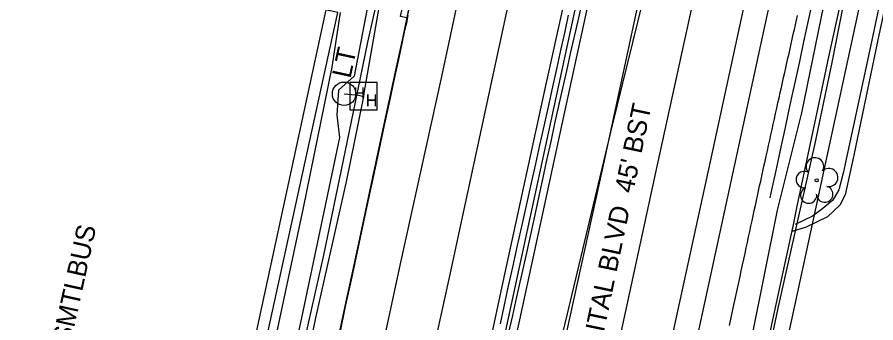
# Model space of a CAD drawing. Extents: x 2100323 to 2109811, y 740376 to 749755.
# Drawn here: x 2106040.1 to 2106220, y 743493.1 to 743557.1 of the extents above; entities that cross this region are included whole.
import ezdxf

# ---------------------------------------------------------------- set-up
doc = ezdxf.new("R2010")
doc.units = 0
for name, color, linetype in [('Exist Building', 7, 'Continuous'), ('Exist Building Text', 7, 'Continuous'), ('Exist Horizontal Alignment', 7, 'Continuous'), ('Exist Right of Way Line', 7, 'Continuous'), ('Exist Roads Curbs', 7, 'Continuous'), ('Exist Roads EOP', 7, 'Continuous'), ('Exist Roads EOP Other', 7, 'Continuous'), ('Exist Roads EOP Text', 7, 'Continuous'), ('Exist Roads EOT', 7, 'Continuous'), ('Exist Structure Minor Catch Basin', 7, 'Continuous'), ('Exist Utilities Other Pole CELL', 7, 'Continuous'), ('Exist Utilities Other Pole Text', 7, 'Continuous'), ('Exist Utilities Power Hand Hole CELL', 7, 'Continuous'), ('Exist Utilities Power UG Cable SUE LOS B', 7, 'Continuous'), ('Exist Utilities Sanitary Sewer UG Line', 7, 'Continuous'), ('Exist Utilities Telephone UG Conduit SUE LOS B', 7, 'Continuous'), ('Exist Utilities Water UG Line SUE LOS B', 7, 'Continuous'), ('Exist Vegetation Tree CELL', 7, 'Continuous'), ('Exist Vegetation Woods Line', 7, 'Continuous')]:
    doc.layers.add(name, color=color, linetype=linetype)

msp = doc.modelspace()

# ---------------------------------------------------------------- linework, layer by layer
at = {"layer": 'Exist Building'}
msp.add_lwpolyline([(2106037.99, 743573.24), (2106018.9, 743485.96), (2106017.36, 743486.3), (2105996.61, 743391.41), (2105959.32, 743399.57), (2105929.35, 743262.52), (2106037.5, 743238.87), (2106107.3, 743558.09), (2106037.99, 743573.24)], dxfattribs=at)
at = {"layer": 'Exist Horizontal Alignment'}
msp.add_line((2106017.48, 742912.16), (2106313.31, 744282.7), dxfattribs=at)
at = {"layer": 'Exist Right of Way Line'}
for p, q in [((2106074.25, 742899.91), (2106310.88, 743996.15)), ((2105967.64, 742922.92), (2106195.83, 743980.08))]:
    msp.add_line(p, q, dxfattribs=at)
at = {"layer": 'Exist Roads Curbs'}
for points in [[(2106219.04, 743586.15), (2106222.16, 743582.81), (2106223.57, 743580.06), (2106224.05, 743577.16), (2106223.49, 743572.37), (2106218.68, 743549.98), (2106213.18, 743524.42), (2106212.26, 743520.96), (2106211.04, 743518.79), (2106208.96, 743517.01), (2106206.75, 743515.4), (2106203.14, 743513.64)], [(2106211.78, 743584.08), (2106211.07, 743580.76), (2106210.66, 743578.76), (2106210.44, 743577.71), (2106209.94, 743575.31), (2106209.06, 743571.17), (2106207.99, 743566.18), (2106206.92, 743561.26), (2106205.87, 743556.43), (2106204.9, 743551.94), (2106204.02, 743547.81), (2106203.22, 743544.04), (2106202.47, 743540.6), (2106201.76, 743537.41), (2106201.01, 743533.99), (2106200.2, 743530.23), (2106199.51, 743526.96), (2106199.09, 743524.98), (2106198.88, 743523.99), (2106198.48, 743522.17), (2106197.85, 743519.24)]]:
    msp.add_lwpolyline(points, dxfattribs=at)
at = {"layer": 'Exist Roads EOP'}
for points in [[(2106143.1, 743490.75), (2106143.96, 743494.62), (2106144.83, 743498.53), (2106145.71, 743502.49), (2106146.61, 743506.51), (2106147.52, 743510.59), (2106148.43, 743514.74), (2106149.35, 743518.96), (2106150.26, 743523.14), (2106151.14, 743527.18), (2106151.99, 743531.09), (2106152.81, 743534.85), (2106153.62, 743538.54), (2106154.44, 743542.21), (2106155.27, 743545.87), (2106156.1, 743549.5), (2106156.91, 743553.03), (2106157.66, 743556.36), (2106158.34, 743559.5)], [(2106107.72, 743490.66), (2106108.96, 743496.5), (2106110.3, 743502.72), (2106111.57, 743508.66), (2106112.77, 743514.22), (2106113.9, 743519.49), (2106114.99, 743524.57), (2106116.05, 743529.5), (2106117.12, 743534.47), (2106118.2, 743539.5), (2106119.21, 743544.22), (2106120.08, 743548.25), (2106120.8, 743551.57), (2106121.32, 743553.96), (2106121.64, 743555.4), (2106121.82, 743556.22), (2106121.93, 743556.74), (2106121.98, 743557.03), (2106122.06, 743557.45)], [(2106141.39, 743492.85), (2106142.18, 743496.51), (2106143.04, 743500.48), (2106143.97, 743504.73), (2106144.98, 743509.28), (2106146, 743513.87), (2106146.97, 743518.26), (2106147.9, 743522.43), (2106148.79, 743526.4), (2106149.66, 743530.3), (2106150.55, 743534.28), (2106151.46, 743538.34), (2106152.38, 743542.49), (2106153.28, 743546.57), (2106154.13, 743550.44), (2106154.93, 743554.09), (2106155.67, 743557.53)], [(2106189.4, 743492.55), (2106189.69, 743493.87), (2106189.97, 743495.18), (2106190.24, 743496.48), (2106190.52, 743497.76), (2106190.79, 743499.03), (2106191.07, 743500.3), (2106191.33, 743501.54), (2106191.6, 743502.78), (2106191.86, 743504), (2106192.12, 743505.21), (2106192.38, 743506.41), (2106192.64, 743507.6), (2106192.89, 743508.77), (2106193.14, 743509.93), (2106193.39, 743511.08), (2106193.63, 743512.21), (2106193.87, 743513.33), (2106194.11, 743514.43), (2106194.35, 743515.51), (2106194.58, 743516.59), (2106194.81, 743517.64), (2106195.03, 743518.69), (2106195.26, 743519.71), (2106195.48, 743520.73), (2106195.7, 743521.74), (2106195.92, 743522.76), (2106196.14, 743523.79), (2106196.37, 743524.83), (2106196.6, 743525.88), (2106196.84, 743526.95), (2106197.07, 743528.02), (2106197.31, 743529.11), (2106197.56, 743530.21), (2106197.8, 743531.32), (2106198.05, 743532.44), (2106198.3, 743533.58), (2106198.55, 743534.71), (2106198.8, 743535.84), (2106199.05, 743536.96), (2106199.3, 743538.06), (2106199.54, 743539.16), (2106199.78, 743540.24), (2106200.02, 743541.31), (2106200.26, 743542.38), (2106200.49, 743543.43), (2106200.72, 743544.46), (2106200.95, 743545.49), (2106201.18, 743546.51), (2106201.41, 743547.52), (2106201.63, 743548.52), (2106201.86, 743549.53), (2106202.08, 743550.53), (2106202.3, 743551.53), (2106202.53, 743552.53), (2106202.75, 743553.52), (2106202.97, 743554.51), (2106203.19, 743555.5), (2106203.4, 743556.49), (2106203.62, 743557.48)]]:
    msp.add_lwpolyline(points, dxfattribs=at)
at = {"layer": 'Exist Roads EOP Other'}
for points in [[(2106097.48, 743476.53), (2106104.39, 743507.26), (2106111.03, 743539.28), (2106113.63, 743551.85), (2106119.66, 743578.89), (2106135.41, 743653.01), (2106143.99, 743692.69), (2106150.96, 743724.35), (2106153.5, 743737.02), (2106174.08, 743830.85), (2106177.01, 743845.22), (2106179.68, 743856.4), (2106198.32, 743945.52), (2106203.24, 743971.73), (2106204.48, 743980.15)], [(2106210.2, 743548.77), (2106213.82, 743565.37), (2106218.12, 743585.15), (2106218.72, 743587.95), (2106222.17, 743584.96), (2106224.63, 743581.24), (2106225.45, 743578.44), (2106225.26, 743575), (2106220.41, 743551.99), (2106215.43, 743528.23), (2106213.59, 743519.88), (2106212.51, 743517.75), (2106209.94, 743515.28), (2106205.43, 743513.1), (2106202.54, 743512.18), (2106203.55, 743517.53), (2106207.94, 743538.2), (2106210.2, 743548.77)], [(2106122.3, 743559.39), (2106120.92, 743552.98), (2106119.55, 743546.6), (2106118.03, 743539.52), (2106116.36, 743531.73), (2106114.54, 743523.23), (2106112.57, 743514.03), (2106110.61, 743504.88), (2106108.82, 743496.55), (2106107.21, 743489.02)], [(2106202.63, 743513.32), (2106200.2, 743502.1), (2106197.4, 743489.18), (2106195.07, 743478.09)]]:
    msp.add_lwpolyline(points, dxfattribs=at)
at = {"layer": 'Exist Roads EOT'}
for points in [[(2106042.22, 743015.09), (2106047.83, 743040.43), (2106053.82, 743067.44), (2106059.54, 743094.14), (2106064.45, 743117.21), (2106069.23, 743140.31), (2106072.98, 743157.65), (2106079.06, 743185.57), (2106084.46, 743209.75), (2106090.21, 743236.18), (2106095.86, 743262.17), (2106102.27, 743292.24), (2106107.53, 743316.8), (2106112.64, 743340.89), (2106118.09, 743366.19), (2106124.09, 743393.83), (2106130.04, 743422.38), (2106135.51, 743447.94), (2106140.44, 743471.17), (2106145.44, 743493.68), (2106154.86, 743537.27), (2106165.29, 743585.16)], [(2106137.18, 743582.93), (2106129.02, 743544.65), (2106120.52, 743506.04), (2106112.02, 743466.55), (2106104.11, 743429.36), (2106095.71, 743390.07), (2106086.87, 743348.78), (2106078.51, 743309.78), (2106070.2, 743271.79), (2106061.76, 743232.89), (2106053.82, 743195.96), (2106045.11, 743156.31), (2106036.83, 743117.88), (2106028.4, 743079), (2106020.18, 743040.87), (2106011.78, 743002.02)], [(2106146.94, 743578.03), (2106138.92, 743540.77), (2106130.66, 743502.58), (2106122.28, 743464.49), (2106113.88, 743424.79), (2106105.83, 743386.93), (2106097.43, 743347.7), (2106089.21, 743309.26), (2106080.88, 743270.71), (2106072.32, 743230.86), (2106063.87, 743192.12), (2106055.42, 743153.43), (2106047.06, 743115.78), (2106038.73, 743077.35), (2106030.31, 743038.03), (2106021.98, 742999.54)], [(2106158.44, 743577.13), (2106150.88, 743543.06), (2106141.86, 743501.64), (2106133.69, 743463.5), (2106125.22, 743424.34), (2106117.02, 743385.24), (2106108.57, 743346.18), (2106100.3, 743308.18), (2106092.15, 743270.35), (2106083.38, 743229.64), (2106074.58, 743188.81), (2106066.53, 743151.58), (2106058.54, 743114.96), (2106050.08, 743075.72), (2106041.09, 743034.02), (2106033.02, 742996.93)], [(2106171.45, 743565.7), (2106162.92, 743526.09), (2106154.45, 743487.7), (2106146.46, 743449.9), (2106138.49, 743412.94), (2106129.21, 743369.77), (2106121.28, 743332.76), (2106113.24, 743295.18), (2106104.84, 743255.68), (2106096.26, 743215.86), (2106087.79, 743176.73), (2106079.4, 743137.92), (2106071.31, 743101.11), (2106063, 743062.7), (2106054.24, 743022.2)], [(2106193.66, 743565.28), (2106185.3, 743526.87), (2106176.78, 743487.84), (2106168.56, 743449.4), (2106160.38, 743411.11), (2106152.2, 743372.73), (2106144.04, 743334.47), (2106135.63, 743295.17), (2106126.64, 743253.17), (2106117.92, 743212.89), (2106109.67, 743174.65), (2106101.11, 743134.7), (2106092.9, 743096.54), (2106084.52, 743058.41), (2106075.56, 743016.95)], [(2106182.44, 743563.86), (2106174.23, 743526.18), (2106165.71, 743486.89), (2106157.44, 743448.87), (2106149.13, 743409.72), (2106140.41, 743369.02), (2106132.02, 743330.94), (2106124, 743292.93), (2106115.66, 743254.49), (2106107.57, 743216.53), (2106098.74, 743175.74), (2106090.58, 743137.61), (2106082.3, 743099.34), (2106073.69, 743059.33), (2106064.38, 743016.38)]]:
    msp.add_lwpolyline(points, dxfattribs=at)
at = {"layer": 'Exist Structure Minor Catch Basin'}
msp.add_lwpolyline([(2106121.38, 743561.38), (2106122.68, 743561.1), (2106121.78, 743556.96), (2106120.48, 743557.25)], close=True, dxfattribs=at)
at = {"layer": 'Exist Utilities Other Pole CELL'}
msp.add_circle((2106108.63, 743541.06), 2.46, dxfattribs=at)
at = {"layer": 'Exist Utilities Power Hand Hole CELL'}
msp.add_line((2106112.77, 743540.41), (2106112.77, 743540.41), dxfattribs=at)
msp.add_lwpolyline([(2106109.83, 743537.69), (2106115.58, 743537.69), (2106115.58, 743543.44), (2106109.83, 743543.44), (2106109.83, 743537.69)], dxfattribs=at)
at = {"layer": 'Exist Utilities Power UG Cable SUE LOS B'}
for points in [[(2106112.78, 743540.41), (2106112.81, 743541.17), (2106116.97, 743564.81), (2106120.98, 743584.87), (2106125.81, 743611.73), (2106128.1, 743631.37), (2106130.43, 743647.94), (2106134.25, 743668.47), (2106139.87, 743689.73), (2106140.29, 743690.67), (2106140.61, 743690.27), (2106141.16, 743689.56), (2106141.99, 743688.88)], [(2106157.69, 743301.38), (2106170.58, 743359.25), (2106179.95, 743404.45), (2106182.04, 743420.96), (2106184.15, 743429.45), (2106185.62, 743430.02), (2106184.31, 743431.99), (2106184.67, 743434.26), (2106189.76, 743450.52), (2106193.41, 743466.98), (2106199.61, 743496.12), (2106207.36, 743530.63), (2106210.87, 743547.58), (2106214.71, 743567.22)], [(2106081.35, 743394.88), (2106081.58, 743395.64), (2106084.98, 743410.65), (2106090.47, 743434.82), (2106098.15, 743472.23), (2106102.74, 743494.11), (2106109.21, 743522.98), (2106112.59, 743539.42), (2106112.78, 743540.41), (2106111.71, 743540.67), (2106108.67, 743541.01)]]:
    msp.add_lwpolyline(points, dxfattribs=at)
at = {"layer": 'Exist Utilities Sanitary Sewer UG Line'}
msp.add_lwpolyline([(2106206.83, 743601.9), (2106137.79, 743283.72)], dxfattribs=at)
at = {"layer": 'Exist Utilities Telephone UG Conduit SUE LOS B'}
msp.add_lwpolyline([(2106148.33, 743280.51), (2106155.03, 743311.53), (2106157.88, 743325.01), (2106161.5, 743339.74), (2106166.18, 743360.34), (2106179.41, 743422.38), (2106188.66, 743463.19), (2106199.42, 743516.68), (2106204.54, 743537.1), (2106211.98, 743573.62), (2106223.05, 743627.37), (2106232.05, 743668.53), (2106243.32, 743717.42), (2106251.95, 743760.22), (2106263.52, 743814.19), (2106272.24, 743854.63), (2106281.54, 743896.34)], dxfattribs=at)
at = {"layer": 'Exist Utilities Water UG Line SUE LOS B'}
msp.add_lwpolyline([(2106103.68, 743287.99), (2106134.15, 743404.58), (2106134.52, 743407.18), (2106164.87, 743534.48), (2106192.4, 743646.45), (2106231.87, 743778.86), (2106242.91, 743819.92), (2106244.41, 743824.96), (2106256.85, 743875.22), (2106268.7, 743928.52), (2106292.05, 744010.94), (2106305.12, 744065.22), (2106324.28, 744140.83), (2106370.03, 744301.01), (2106414.37, 744445.19), (2106440.78, 744524.35), (2106464.3, 744594.5), (2106498.1, 744710.68), (2106545.04, 744875.25), (2106601.89, 745064.33), (2106643.94, 745210.71), (2106658.4, 745249.82), (2106687.83, 745362.19), (2106701.73, 745409.05)], dxfattribs=at)
at = {"layer": 'Exist Vegetation Tree CELL'}
msp.add_line((2106207.66, 743522.93), (2106207.66, 743522.93), dxfattribs=at)
msp.add_circle((2106207.66, 743522.93), 0.326, dxfattribs=at)
for centre, radius, start, end in [((2106207.28, 743525.81), 1.86, 330.1651, 219.7134), ((2106210.21, 743523.52), 1.9, 257.1011, 134.1999), ((2106205.06, 743523.09), 1.73, 62.6636, 279.3457), ((2106205.96, 743519.81), 1.69, 111.5671, 6.231), ((2106209.34, 743520.03), 1.7, 181.2822, 74.56)]:
    msp.add_arc(centre, radius, start, end, dxfattribs=at)
at = {"layer": 'Exist Vegetation Woods Line'}
for points in [[(2106116.27, 743573.54), (2106110.74, 743544.75), (2106107.46, 743541.84), (2106107.08, 743536.58), (2106107.66, 743531.92), (2106099.71, 743494.09), (2106095.8, 743476.19)], [(2106091.84, 743478.2), (2106100.16, 743517.16), (2106106.12, 743546.64), (2106107.86, 743558.05)]]:
    msp.add_lwpolyline(points, dxfattribs=at)

# ---------------------------------------------------------------- texts
at = {"layer": 'Exist Building Text'}
msp.add_text('1SMTLBUS', height=4, rotation=77.5686, dxfattribs=at).set_placement((2106050.66, 743485.56))
at = {"layer": 'Exist Roads EOP Text'}
msp.add_text("CAPITAL BLVD  45' BST", height=4, rotation=78.1366, dxfattribs=at).set_placement((2106160.8, 743480.21))
at = {"layer": 'Exist Utilities Other Pole Text'}
msp.add_text('LT', height=4, rotation=77.8136, dxfattribs=at).set_placement((2106109.96, 743544.14))
at = {"layer": 'Exist Utilities Power Hand Hole CELL'}
for p in [(2106110.62, 743539.94), (2106113.18, 743538.42)]:
    msp.add_text('H', height=2.5, dxfattribs=at).set_placement(p)

doc.saveas('drawing.dxf')
